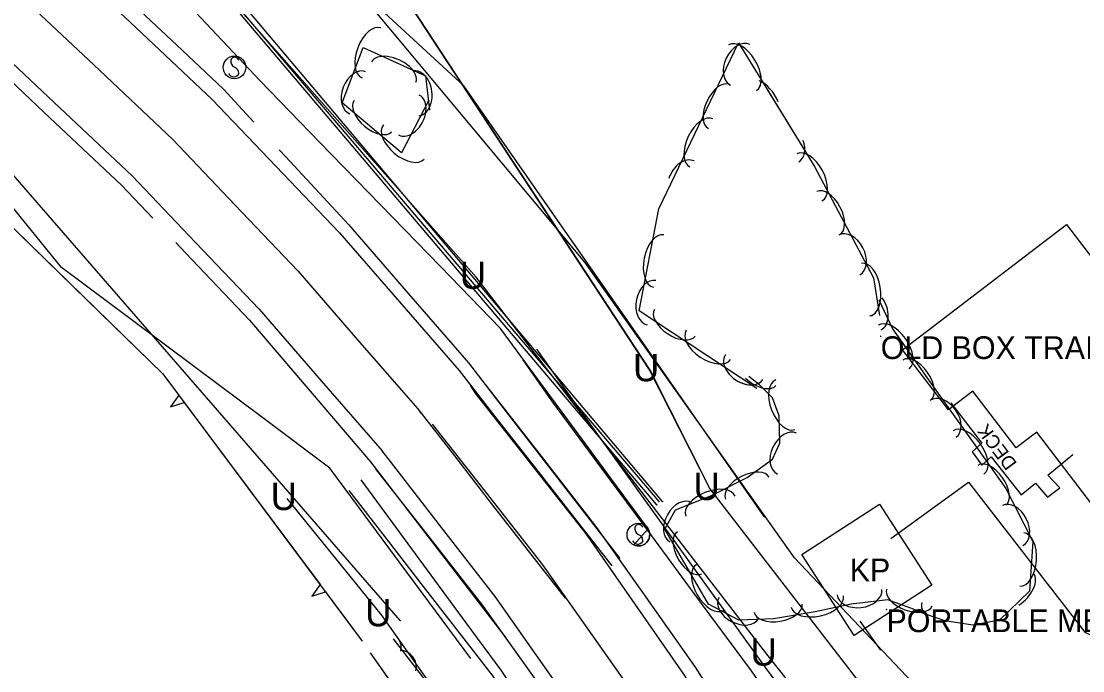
# Model space of a CAD drawing. Extents: x 954793 to 988390, y 1867850 to 1924428.
# Drawn here: x 964546.9 to 964780.5, y 1900429.9 to 1900572.8 of the extents above; entities that cross this region are included whole.
import ezdxf

# ---------------------------------------------------------------- set-up
doc = ezdxf.new("R2010")
doc.units = 0
for name, color, linetype in [('Default', 7, 'Continuous'), ('S_BUILDING', 7, 'Continuous'), ('S_BUILDING_ANNOT', 7, 'Continuous'), ('S_DITCHLINE', 7, 'Continuous'), ('S_DRIVEWAY', 7, 'Continuous'), ('S_EDGE_PAVEMENT', 7, 'Continuous'), ('S_FIBER_OPTIC_CABLE', 7, 'Continuous'), ('S_MISC_STRUCTURES', 7, 'Continuous'), ('S_MISC_STRUCTURES_ANNOT', 7, 'Continuous'), ('S_MSC_PT_SYM', 7, 'Continuous'), ('S_PAVEMENT_CROWN', 7, 'Continuous'), ('S_SHOULDER', 7, 'Continuous'), ('S_SIGN', 7, 'Continuous'), ('S_SURVEY_TEXT_ANNOT', 7, 'Continuous'), ('S_TREE', 7, 'Continuous'), ('S_UNDERGROUND_CABLE', 7, 'Continuous'), ('S_UTL_PT_SYM', 7, 'Continuous'), ('S_WATER_UTILITIES', 7, 'Continuous')]:
    doc.layers.add(name, color=color, linetype=linetype)

msp = doc.modelspace()

# ---------------------------------------------------------------- linework, layer by layer
at = {"layer": 'S_BUILDING'}
for points in [[(964740.8, 1900500.51), (964776.88, 1900528.1), (964807.86, 1900487.59), (964799.36, 1900481.09), (964818.41, 1900456.17), (964800.75, 1900442.67), (964770.36, 1900482.43), (964765.78, 1900478.93), (964756.24, 1900491.4), (964750.89, 1900487.31)], [(964735.77, 1900466.54), (964747.28, 1900448.72), (964730.18, 1900437.68), (964718.67, 1900455.49)]]:
    msp.add_lwpolyline(points, close=True, dxfattribs=at)
at = {"layer": 'S_DITCHLINE'}
for points in [[(964645.77, 1900432.65), (964638.02, 1900443.11), (964630.28, 1900453.57), (964622.54, 1900464.04), (964614.8, 1900474.5), (964600.02, 1900485.54), (964585.25, 1900496.58), (964570.47, 1900507.62), (964555.69, 1900518.66), (964540.88, 1900536.79), (964526.06, 1900554.92), (964514.76, 1900566.5), (964503.46, 1900578.09), (964492.16, 1900589.67), (964480.86, 1900601.26)], [(964684.92, 1900461.06), (964676.78, 1900472.09), (964668.64, 1900483.13), (964660.5, 1900494.16), (964652.36, 1900505.19), (964639.11, 1900518.84), (964625.86, 1900532.48), (964612.61, 1900546.13), (964599.36, 1900559.78), (964582.9, 1900577.32), (964566.44, 1900594.87)], [(964764.73, 1900339.6), (964756.46, 1900359.49), (964748.19, 1900379.38), (964738.68, 1900392.37), (964729.17, 1900405.36), (964719.66, 1900418.35), (964710.14, 1900431.35), (964699.21, 1900446.53), (964688.28, 1900461.71), (964677.34, 1900476.89), (964666.41, 1900492.07), (964660.34, 1900500.66)], [(964763.14, 1900339.09), (964753.74, 1900358), (964744.35, 1900376.91), (964735.15, 1900390.15), (964725.96, 1900403.4), (964716.77, 1900416.64), (964707.57, 1900429.89), (964696.59, 1900444.73), (964685.61, 1900459.58), (964674.62, 1900474.43), (964663.64, 1900489.27), (964657.32, 1900498.36)], [(964714.02, 1900328.82), (964705.58, 1900346.37), (964697.13, 1900363.92), (964685.97, 1900380.45), (964674.81, 1900396.98), (964663.64, 1900413.51), (964652.48, 1900430.04), (964644.78, 1900440.5), (964637.07, 1900450.97), (964629.37, 1900461.43), (964621.66, 1900471.9)], [(964712.45, 1900327.78), (964703.99, 1900345.33), (964695.54, 1900362.89), (964684.33, 1900379.34), (964673.11, 1900395.8), (964661.9, 1900412.26), (964650.69, 1900428.71), (964642.77, 1900438.93), (964634.84, 1900449.15), (964626.92, 1900459.37), (964619, 1900469.58)]]:
    msp.add_lwpolyline(points, dxfattribs=at)
at = {"layer": 'S_DRIVEWAY'}
for points in [[(964738.26, 1900459.01), (964755.33, 1900471.43), (964780.94, 1900438.42), (964795.6, 1900431.48), (964794.33, 1900413.78), (964798.82, 1900407.03), (964823.96, 1900415.41)], [(964736.01, 1900434.43), (964731.45, 1900440.85)]]:
    msp.add_lwpolyline(points, dxfattribs=at)
at = {"layer": 'S_EDGE_PAVEMENT'}
for points in [[(964554.94, 1900587.5), (964570.81, 1900572.58), (964588.87, 1900555.6), (964602.9, 1900540.93), (964616.93, 1900526.25), (964630.07, 1900511.11), (964643.22, 1900495.96), (964651.61, 1900485.23), (964660.01, 1900474.5), (964668.4, 1900463.77), (964676.8, 1900453.04)], [(964536.34, 1900571.6), (964536.97, 1900571.05), (964554.12, 1900554.93), (964571.26, 1900538.81), (964585.24, 1900524.14), (964599.21, 1900509.46), (964612.89, 1900493.74), (964626.31, 1900478.32)], [(964646.77, 1900491.1), (964645.74, 1900492.73)], [(964856.03, 1900102.29), (964851.17, 1900113.05), (964842.05, 1900133.24), (964834.59, 1900149.79), (964827.13, 1900166.33), (964819.02, 1900184.19), (964810.92, 1900202.05), (964804.67, 1900215.97), (964798.43, 1900229.9), (964789.69, 1900249.21), (964780.95, 1900268.53), (964770.89, 1900290.7), (964762.58, 1900308.03), (964754.27, 1900325.37), (964745.24, 1900342.26), (964736.21, 1900359.15), (964726.67, 1900375.16), (964717.14, 1900391.17), (964704.89, 1900410.18), (964692.64, 1900429.2), (964681.94, 1900444.58), (964671.24, 1900459.96), (964659, 1900475.53), (964646.77, 1900491.1)], [(964627.58, 1900476.65), (964626.31, 1900478.32)], [(964820.97, 1900120.67), (964819.99, 1900122.84), (964812.33, 1900139.89), (964804.68, 1900156.93), (964796.54, 1900174.83), (964788.4, 1900192.72), (964782.35, 1900206.05), (964776.3, 1900219.38), (964767.36, 1900239.02), (964758.42, 1900258.67), (964748.49, 1900280.3), (964740.3, 1900297.37), (964732.1, 1900314.44), (964723.38, 1900331.01), (964714.65, 1900347.58), (964705.56, 1900363.27), (964696.47, 1900378.95), (964684.77, 1900397.09), (964673.08, 1900415.23), (964662.11, 1900430.73), (964651.13, 1900446.23), (964639.36, 1900461.44), (964627.58, 1900476.65)]]:
    msp.add_lwpolyline(points, dxfattribs=at)
at = {"layer": 'S_FIBER_OPTIC_CABLE'}
for p, q in [((964685.28, 1900496.05), (964610.76, 1900609.51)), ((964687.97, 1900467.15), (964576.14, 1900599.72)), ((964686.74, 1900466.46), (964574.95, 1900598.21)), ((964687.22, 1900467.18), (964575.21, 1900598.75)), ((964630.28, 1900440.95), (964522.28, 1900565.26)), ((964698.41, 1900470.05), (964685.28, 1900496.05)), ((964743.18, 1900412.14), (964698.41, 1900470.05))]:
    msp.add_line(p, q, dxfattribs=at)
at = {"layer": 'S_MISC_STRUCTURES'}
msp.add_lwpolyline([(964751.43, 1900488.87), (964758.27, 1900480), (964756.1, 1900478.06), (964758.28, 1900475.14), (964760.32, 1900477.01), (964766.92, 1900468.61), (964770.08, 1900471.21), (964772.68, 1900468.08), (964775.4, 1900470.2), (964772.78, 1900472.94), (964778.28, 1900477.5)], dxfattribs=at)
at = {"layer": 'S_MSC_PT_SYM'}
for points in [[(964736.01, 1900503.5), (964736.01, 1900503.55), (964736.01, 1900503.5), (964735.96, 1900503.5), (964736.01, 1900503.5), (964736.01, 1900503.45), (964736.01, 1900503.5), (964736.06, 1900503.5)], [(964737.28, 1900443.42), (964737.28, 1900443.47), (964737.28, 1900443.42), (964737.23, 1900443.42), (964737.28, 1900443.42), (964737.28, 1900443.37), (964737.28, 1900443.42), (964737.33, 1900443.42)]]:
    msp.add_lwpolyline(points, dxfattribs=at)
at = {"layer": 'S_PAVEMENT_CROWN'}
for points in [[(964416.16, 1900673.4), (964433.49, 1900663.44), (964447.84, 1900654.19), (964462.18, 1900644.94), (964477.11, 1900634.23), (964492.03, 1900623.51), (964507.66, 1900611.05), (964523.29, 1900598.6), (964534.35, 1900589.13), (964545.41, 1900579.65), (964562.81, 1900563.23), (964580.21, 1900546.8), (964593.97, 1900532.34), (964607.73, 1900517.89), (964620.88, 1900502.75), (964634.04, 1900487.61), (964642.18, 1900477.17), (964650.31, 1900466.74), (964658.45, 1900456.3), (964666.59, 1900445.86)], [(964416.16, 1900673.4), (964433.49, 1900663.44), (964447.84, 1900654.19), (964462.18, 1900644.94), (964477.11, 1900634.23), (964492.03, 1900623.51), (964507.66, 1900611.05), (964523.29, 1900598.6), (964534.35, 1900589.13), (964545.41, 1900579.65), (964562.81, 1900563.23), (964580.21, 1900546.8), (964593.97, 1900532.34), (964607.73, 1900517.89), (964620.88, 1900502.75), (964634.04, 1900487.61), (964634.88, 1900486.54)], [(964743.68, 1900319.67), (964734.84, 1900336.51), (964726, 1900353.35), (964716.64, 1900369.13), (964707.29, 1900384.92), (964695.32, 1900403.69), (964683.36, 1900422.46), (964672.5, 1900437.84), (964661.65, 1900453.22), (964649.52, 1900468.68), (964637.39, 1900484.14)]]:
    msp.add_lwpolyline(points, dxfattribs=at)
at = {"layer": 'S_SHOULDER'}
for points in [[(964408.52, 1900696.3), (964425.46, 1900686.65), (964442.39, 1900677.01), (964457.21, 1900667.34), (964472.02, 1900657.67), (964487.17, 1900646.8), (964502.32, 1900635.92), (964517.65, 1900623.57), (964532.97, 1900611.22), (964543.91, 1900601.73), (964554.84, 1900592.25), (964563.98, 1900583.64), (964573.12, 1900575.04), (964582.26, 1900566.44), (964591.4, 1900557.84), (964598.08, 1900550.6)], [(964534.16, 1900569.44), (964534.94, 1900568.78), (964551.94, 1900552.76), (964568.95, 1900536.74), (964575.84, 1900529.49)], [(964603.66, 1900544.54), (964605.12, 1900542.96), (964618.85, 1900528.07), (964632.06, 1900512.88), (964645.27, 1900497.69), (964653.6, 1900486.92), (964661.92, 1900476.14), (964670.25, 1900465.37), (964678.58, 1900454.6)], [(964580.88, 1900524.17), (964583.04, 1900521.89), (964597.12, 1900507.05), (964610.44, 1900491.46), (964623.75, 1900475.88), (964638.64, 1900456.54), (964653.52, 1900437.19)], [(964749.86, 1900338.16), (964738.37, 1900360.06), (964728.95, 1900376.29), (964719.53, 1900392.52), (964707.38, 1900411.62), (964695.23, 1900430.72), (964684.39, 1900446.08), (964673.54, 1900461.45), (964661.32, 1900477.13), (964649.1, 1900492.8)], [(964744.58, 1900281), (964737.41, 1900295.91), (964729.18, 1900313), (964720.7, 1900329.53), (964712.22, 1900346.06), (964702.94, 1900361.82), (964693.66, 1900377.58), (964682.02, 1900395.5), (964670.39, 1900413.42), (964659.42, 1900428.86), (964648.44, 1900444.3), (964636.62, 1900459.37), (964624.8, 1900474.44)]]:
    msp.add_lwpolyline(points, dxfattribs=at)
at = {"layer": 'S_SIGN'}
msp.add_line((964684.84, 1900461.12), (964681.65, 1900457.6), dxfattribs=at)
for centre in [(964593.78, 1900562.67), (964682.68, 1900459.87)]:
    msp.add_circle(centre, 2.49, dxfattribs=at)
for centre, radius, start, end in [((964594.47, 1900564), 1.5, 167.1196, 241.9813), ((964593.85, 1900563.94), 0.95, 16.5258, 156.8957), ((964593.37, 1900561.33), 1.4, 358.6529, 73.7063), ((964593.63, 1900561.85), 1.28, 204.641, 335.359), ((964683.37, 1900461.2), 1.5, 167.1196, 241.9813), ((964682.76, 1900461.14), 0.95, 16.5258, 156.8957), ((964682.68, 1900459.87), 2.49, 245.5736, 30.127), ((964682.27, 1900458.53), 1.4, 358.6529, 73.7063), ((964682.27, 1900458.53), 1.4, 358.6529, 41.0713), ((964682.53, 1900459.05), 1.28, 204.641, 335.359), ((964682.53, 1900459.05), 1.28, 242.4585, 335.359)]:
    msp.add_arc(centre, radius, start, end, dxfattribs=at)
at = {"layer": 'S_TREE'}
for p, q in [((964581.53, 1900490.54), (964579.7, 1900487.99)), ((964579.7, 1900487.99), (964582.7, 1900488.96)), ((964612.62, 1900448.9), (964610.79, 1900446.35)), ((964610.79, 1900446.35), (964613.79, 1900447.32))]:
    msp.add_line(p, q, dxfattribs=at)
for points in [[(964398.57, 1900664.2), (964425.65, 1900646), (964445.1, 1900619.54), (964461.54, 1900594.68), (964512.98, 1900558.63), (964578.02, 1900495.24), (964621.92, 1900436.45)], [(964636.57, 1900555.48), (964630.56, 1900543.89), (964617.52, 1900554.84), (964622.12, 1900567.07), (964635.8, 1900560.81), (964636.68, 1900553.26)], [(964708.76, 1900492.03), (964682.82, 1900509.14), (964687.21, 1900531.51), (964704.74, 1900568.03), (964721.46, 1900540.86), (964734.45, 1900516.39), (964735.77, 1900508.06)], [(964709.34, 1900560.56), (964721.46, 1900540.86), (964734.45, 1900516.39), (964735.77, 1900508.06)], [(964546.41, 1900526.04), (964564.31, 1900508.59)], [(964735.56, 1900511.52), (964738.59, 1900505.17), (964747.94, 1900491.93), (964757.09, 1900479.14), (964763.53, 1900470.03), (964769.47, 1900458.39), (964768.71, 1900447.45), (964762.14, 1900441.05), (964756.29, 1900439.93), (964750.11, 1900440.9), (964744.38, 1900442.91), (964743.21, 1900443.48), (964737.58, 1900445.54), (964729.53, 1900444.6), (964721.6, 1900442.88), (964712.43, 1900441.37), (964704.79, 1900441.06), (964698.13, 1900444.54), (964688.48, 1900461.1), (964690.84, 1900465.35), (964698.73, 1900468.51), (964706.58, 1900472.45), (964712.17, 1900476.49), (964713.8, 1900480), (964713.69, 1900485.97), (964712.17, 1900489.93), (964709.31, 1900492.84), (964706.98, 1900494.65)], [(964735.25, 1900511.33), (964735.77, 1900508.06)], [(964564.31, 1900508.59), (964578.02, 1900495.24), (964581.53, 1900490.54)], [(964708.76, 1900492.03), (964705, 1900494.51)], [(964708.76, 1900492.03), (964705.72, 1900494.03)], [(964582.7, 1900488.96), (964597.66, 1900468.93)], [(964597.66, 1900468.93), (964612.62, 1900448.9)], [(964613.79, 1900447.32), (964621.92, 1900436.45)], [(964628.69, 1900436.92), (964636.43, 1900427), (964670.17, 1900381.34)], [(964623.65, 1900433.84), (964636.04, 1900416.24)], [(964623.65, 1900433.84), (964666.73, 1900372.61), (964686.58, 1900339.64), (964703.1, 1900307.14), (964719.42, 1900271.47)]]:
    msp.add_lwpolyline(points, dxfattribs=at)
for centre, end in [((964626.83, 1900435.04), 41.9831), ((964630.17, 1900430.75), 88.7261)]:
    msp.add_arc(centre, 3.64, 347.1292, end, dxfattribs=at)
for centre, major_axis, ratio, start_param, end_param in [((964623.93, 1900565.84), (-2.07, -5.49), 0.55008, 3.141593, 6.283185), ((964705.08, 1900563.23), (-2.14, -4.47), 0.684981, 3.141593, 6.283185), ((964705.59, 1900562.6), (-3.07, 5), 0.549358, 3.141603, 6.283195), ((964628.84, 1900561.66), (-4.86, 2.22), 0.540699, 3.141593, 6.283186), ((964620.91, 1900557.08), (-1.75, -4.64), 0.685311, 3.141593, 6.283185), ((964633.85, 1900556.95), (-0.57, 4.92), 0.686291, 3.141643, 6.283236), ((964705.59, 1900562.6), (-3.07, 5), 0.549358, 3.352142, 4.248691), ((964700.38, 1900554.06), (-2.31, -4.82), 0.540439, 3.141593, 6.283185), ((964710.24, 1900555.05), (-2.8, 4.55), 0.53999, 4.402761, 5.693256), ((964624.25, 1900551.96), (4.09, -3.44), 0.540699, 3.141593, 6.283185), ((964632.18, 1900552.18), (2.28, 4.39), 0.68592, 3.141565, 6.283158), ((964631.04, 1900546.26), (4.49, -3.77), 0.55008, 3.141593, 6.283185), ((964696.55, 1900546.06), (-2.54, -5.29), 0.549815, 3.141593, 6.283185), ((964715.42, 1900546.14), (-2.6, 4.22), 0.684412, 3.141609, 4.410545), ((964720.33, 1900538.46), (-2.75, 5.18), 0.549354, 3.141593, 6.283185), ((964692.78, 1900537.6), (-2.14, -4.47), 0.684981, 3.141593, 4.903056), ((964724.49, 1900530.63), (-2.51, 4.72), 0.539986, 3.141593, 6.283185), ((964729.09, 1900521.4), (-2.32, 4.38), 0.684407, 3.141593, 6.283185), ((964687.12, 1900520.04), (-1.13, -5.76), 0.549633, 3.141593, 6.283185), ((964732.72, 1900513.77), (-0.92, 5.8), 0.549425, 3.141593, 6.283185), ((964685.59, 1900510.91), (-0.96, -4.86), 0.684754, 3.141593, 6.283185), ((964732.72, 1900513.77), (-0.92, 5.8), 0.549425, 3.141593, 4.277229), ((964733.93, 1900509.4), (-2.13, 4.47), 0.685311, 3.141593, 4.978408), ((964690.69, 1900506.49), (4.46, -2.94), 0.540872, 3.139822, 6.281414), ((964738.84, 1900501.14), (-3.39, 4.79), 0.55008, 3.141593, 6.283185), ((964698.08, 1900501.61), (4.89, -3.22), 0.550255, 3.139765, 6.281357), ((964705.95, 1900496.74), (4.14, -2.72), 0.685528, 3.138597, 6.28019), ((964743.95, 1900493.9), (-3.08, 4.37), 0.540699, 3.141593, 6.283185), ((964705.95, 1900496.74), (4.14, -2.72), 0.685528, 4.908487, 6.28019), ((964708.73, 1900495.98), (4.21, -3.29), 0.540699, 4.540579, 6.283185), ((964715.01, 1900488.45), (2.1, -5.48), 0.55008, 3.141593, 6.283185), ((964749.72, 1900485.34), (-2.88, 4.03), 0.685311, 3.141593, 6.283185), ((964715.35, 1900477.69), (-2.09, -4.49), 0.685311, 3.141593, 6.283185), ((964755.32, 1900477.96), (-3.41, 4.77), 0.55008, 3.141593, 6.283185), ((964760.44, 1900470.73), (-3.09, 4.37), 0.540699, 3.141593, 6.283185), ((964706.66, 1900470.11), (-4.78, -2.4), 0.540699, 3.141593, 6.283185), ((964698.53, 1900466.14), (-5.45, -2.18), 0.55008, 3.141593, 6.283185), ((964692.03, 1900462.61), (-2.4, -4.33), 0.685311, 3.141593, 6.283185), ((964765.02, 1900461.87), (-2.25, 4.41), 0.685311, 3.141593, 6.283185), ((964693.96, 1900455.9), (2.69, -4.62), 0.540699, 3.141593, 6.283185), ((964767.06, 1900454.41), (0.41, 5.85), 0.55008, 3.141593, 6.283185), ((964698.43, 1900448.24), (2.96, -5.07), 0.55008, 3.141593, 6.283185), ((964765.77, 1900447.55), (3.83, 3.73), 0.540699, 4.369367, 6.283185), ((964731.32, 1900447.21), (4.92, 0.57), 0.685311, 3.141593, 6.283185), ((964742.33, 1900446.06), (5.02, -1.83), 0.540699, 3.141593, 6.283185), ((964704.75, 1900443.77), (4.39, -2.3), 0.685311, 3.141593, 6.283185), ((964722.06, 1900445.15), (5.73, 1.25), 0.55008, 3.141593, 6.283185), ((964750.6, 1900442.97), (5.54, -1.95), 0.55008, 3.141593, 4.018994), ((964713.43, 1900443.68), (5.28, 0.87), 0.540699, 3.141593, 6.283185)]:
    msp.add_ellipse(centre, major_axis=major_axis, ratio=ratio, start_param=start_param, end_param=end_param, dxfattribs=at)
at = {"layer": 'S_UNDERGROUND_CABLE'}
for p, q in [((964685.12, 1900496.15), (964610.76, 1900609.52)), ((964647, 1900516.48), (964594.18, 1900576.3)), ((964710.96, 1900433.59), (964647, 1900516.48)), ((964698.42, 1900470.02), (964685.12, 1900496.15)), ((964743.18, 1900412.14), (964698.42, 1900470.02)), ((964626.18, 1900442.25), (964605.38, 1900467.81)), ((964684.77, 1900359.26), (964626.18, 1900442.25)), ((964778.55, 1900348.65), (964710.96, 1900433.59))]:
    msp.add_line(p, q, dxfattribs=at)
at = {"layer": 'S_UTL_PT_SYM'}
for points in [[(964644.23, 1900558.57), (964644.23, 1900558.62), (964644.23, 1900558.57), (964644.18, 1900558.57), (964644.23, 1900558.57), (964644.23, 1900558.52), (964644.23, 1900558.57), (964644.28, 1900558.57)], [(964670.9, 1900519.81), (964670.9, 1900519.86), (964670.9, 1900519.81), (964670.85, 1900519.81), (964670.9, 1900519.81), (964670.9, 1900519.76), (964670.9, 1900519.81), (964670.95, 1900519.81)], [(964685.28, 1900496.05), (964685.28, 1900496.1), (964685.28, 1900496.05), (964685.23, 1900496.05), (964685.28, 1900496.05), (964685.28, 1900496), (964685.28, 1900496.05), (964685.33, 1900496.05)], [(964698.41, 1900470.05), (964698.41, 1900470.1), (964698.41, 1900470.05), (964698.36, 1900470.05), (964698.41, 1900470.05), (964698.41, 1900470), (964698.41, 1900470.05), (964698.46, 1900470.05)], [(964686.74, 1900466.46), (964686.74, 1900466.51), (964686.74, 1900466.46), (964686.69, 1900466.46), (964686.74, 1900466.46), (964686.74, 1900466.41), (964686.74, 1900466.46), (964686.79, 1900466.46)], [(964687.22, 1900467.18), (964687.22, 1900467.23), (964687.22, 1900467.18), (964687.17, 1900467.18), (964687.22, 1900467.18), (964687.22, 1900467.13), (964687.22, 1900467.18), (964687.27, 1900467.18)], [(964687.97, 1900467.15), (964687.97, 1900467.2), (964687.97, 1900467.15), (964687.92, 1900467.15), (964687.97, 1900467.15), (964687.97, 1900467.1), (964687.97, 1900467.15), (964688.02, 1900467.15)], [(964710.37, 1900463.85), (964710.37, 1900463.9), (964710.37, 1900463.85), (964710.32, 1900463.85), (964710.37, 1900463.85), (964710.37, 1900463.8), (964710.37, 1900463.85), (964710.42, 1900463.85)], [(964717.02, 1900454.8), (964717.02, 1900454.85), (964717.02, 1900454.8), (964716.97, 1900454.8), (964717.02, 1900454.8), (964717.02, 1900454.75), (964717.02, 1900454.8), (964717.07, 1900454.8)], [(964630.28, 1900440.95), (964630.28, 1900441), (964630.28, 1900440.95), (964630.23, 1900440.95), (964630.28, 1900440.95), (964630.28, 1900440.9), (964630.28, 1900440.95), (964630.33, 1900440.95)]]:
    msp.add_lwpolyline(points, dxfattribs=at)
at = {"layer": 'S_WATER_UTILITIES'}
for p, q in [((964644.23, 1900558.57), (964547.32, 1900648.29)), ((964670.9, 1900519.81), (964606.72, 1900596.74)), ((964710.37, 1900463.85), (964644.23, 1900558.57)), ((964717.02, 1900454.8), (964670.9, 1900519.81)), ((964805.04, 1900361.86), (964717.02, 1900454.8))]:
    msp.add_line(p, q, dxfattribs=at)

# ---------------------------------------------------------------- texts
at = {"layer": 'Default'}
for p in [(964643.38, 1900513.94), (964681.49, 1900493.61), (964694.8, 1900467.48), (964601.75, 1900465.27), (964622.55, 1900439.7), (964707.33, 1900431.05)]:
    msp.add_text('U', height=6, rotation=360, dxfattribs=at).set_placement(p)
at = {"layer": 'S_BUILDING_ANNOT'}
msp.add_text('KP', height=5, dxfattribs=at).set_placement((964729.18, 1900449.61))
at = {"layer": 'S_MISC_STRUCTURES_ANNOT'}
msp.add_text('DECK', height=3, rotation=126.5373, dxfattribs=at).set_placement((964766.11, 1900475.53))
at = {"layer": 'S_SURVEY_TEXT_ANNOT'}
for s, p in [('OLD BOX TRAILER', (964736.01, 1900498.5)), ('PORTABLE METAL SHED', (964737.28, 1900438.42))]:
    msp.add_text(s, height=5, dxfattribs=at).set_placement(p)

doc.saveas('drawing.dxf')
